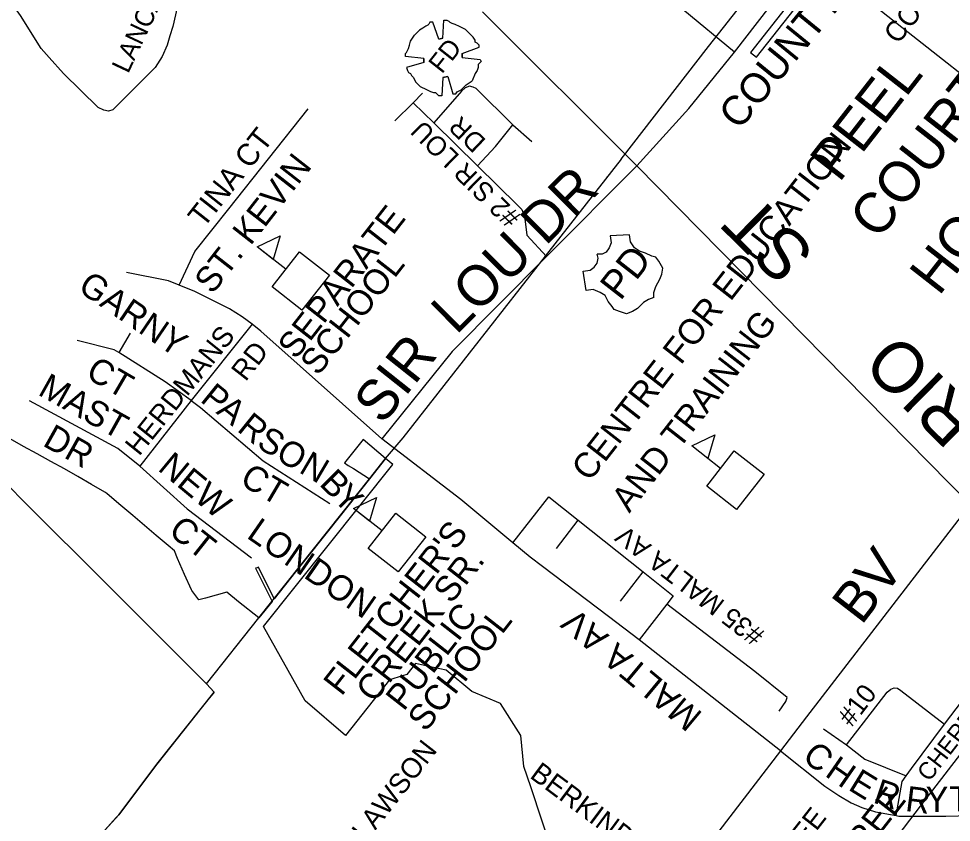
# Model space of a CAD drawing. Extents: x 586326 to 623965, y 4819854 to 4857850.
# Drawn here: x 601997 to 602920, y 4834438 to 4835234 of the extents above; entities that cross this region are included whole.
import ezdxf

# ---------------------------------------------------------------- set-up
doc = ezdxf.new("R2010")
doc.units = 0
for name, color, linetype in [('Fire Syms', 7, 'Continuous'), ('Lots_Concessions', 7, 'Continuous'), ('Major Rds and Hwys', 7, 'Continuous'), ('Major Rds Lbls', 7, 'Continuous'), ('Minor Rd Lbls', 7, 'Continuous'), ('Minor Rds', 7, 'Continuous'), ('Park Lbls', 7, 'Continuous'), ('Park Outlines', 7, 'Continuous'), ('Police Stations', 7, 'Continuous'), ('Private Rd Lbls', 7, 'Continuous'), ('Private Rds', 7, 'Continuous'), ('Proposed Secondary Rds', 7, 'Continuous'), ('Pts of Interest', 7, 'Continuous'), ('School Syms_Lbls', 7, 'Continuous'), ('Secondary Rds Lbls', 7, 'Continuous')]:
    doc.layers.add(name, color=color, linetype=linetype)

msp = doc.modelspace()

# ---------------------------------------------------------------- linework, layer by layer
at = {"layer": 'Fire Syms'}
for points in [[(602416.61, 4835214.19), (602412.61, 4835213.19), (602406.61, 4835230.19), (602403.61, 4835230.19), (602402.61, 4835228.19), (602401.61, 4835227.19), (602399.61, 4835226.19), (602396.61, 4835224.19), (602393.61, 4835222.19), (602388.61, 4835217.19), (602388.61, 4835217.19)], [(602412.61, 4835213.19), (602416.61, 4835214.19), (602417.61, 4835232.19), (602420.61, 4835232.19), (602422.61, 4835231.19), (602423.61, 4835230.19), (602425.61, 4835229.19), (602428.61, 4835228.19), (602432.61, 4835226.19), (602438.61, 4835223.19), (602438.61, 4835223.19)], [(602435.61, 4835195.19), (602435.61, 4835199.19), (602452.61, 4835205.19), (602452.61, 4835207.19), (602450.61, 4835209.19), (602448.61, 4835210.19), (602448.61, 4835212.19), (602446.61, 4835215.19), (602443.61, 4835218.19), (602438.61, 4835223.19), (602438.61, 4835223.19)], [(602397.61, 4835190.19), (602397.61, 4835194.19), (602379.61, 4835196.19), (602379.61, 4835199.19), (602380.61, 4835200.19), (602381.61, 4835202.19), (602382.61, 4835204.19), (602383.61, 4835207.19), (602384.61, 4835211.19), (602388.61, 4835217.19), (602388.61, 4835217.19)], [(602397.61, 4835194.19), (602397.61, 4835190.19), (602380.61, 4835185.19), (602381.61, 4835182.19), (602382.61, 4835180.19), (602384.61, 4835179.19), (602385.61, 4835177.19), (602387.61, 4835175.19), (602389.61, 4835171.19), (602394.61, 4835166.19), (602394.61, 4835166.19)], [(602435.61, 4835199.19), (602435.61, 4835195.19), (602453.61, 4835193.19), (602454.61, 4835191.19), (602452.61, 4835189.19), (602451.61, 4835188.19), (602451.61, 4835185.19), (602450.61, 4835182.19), (602448.61, 4835179.19), (602445.61, 4835172.19), (602445.61, 4835172.19)], [(602421.61, 4835176.19), (602416.61, 4835175.19), (602415.61, 4835157.19), (602412.61, 4835157.19), (602411.61, 4835158.19), (602409.61, 4835160.19), (602407.61, 4835160.19), (602404.61, 4835161.19), (602400.61, 4835163.19), (602394.61, 4835166.19), (602394.61, 4835166.19)], [(602416.61, 4835175.19), (602421.61, 4835176.19), (602426.61, 4835159.19), (602429.61, 4835159.19), (602430.61, 4835161.19), (602432.61, 4835162.19), (602434.61, 4835163.19), (602436.61, 4835165.19), (602439.61, 4835168.19), (602445.61, 4835172.19), (602445.61, 4835172.19)]]:
    msp.add_lwpolyline(points, dxfattribs=at)
at = {"layer": 'Lots_Concessions'}
for p, q in [((602679.69, 4835205.94), (602871.98, 4835450.62)), ((602593.27, 4835094.42), (602679.69, 4835205.94)), ((602377.21, 4834818.86), (602593.52, 4835094.5)), ((602578.71, 4835075.63), (602581.55, 4835079.26)), ((602359.94, 4834798.25), (602377.21, 4834818.86)), ((602343.96, 4834778.19), (602359.94, 4834798.25)), ((602234.36, 4834640.57), (602343.96, 4834778.19)), ((602182.46, 4834575.42), (602234.36, 4834640.57)), ((603035.38, 4834644.47), (602889.08, 4834454.28)), ((602190, 4834567.14), (602182.46, 4834575.42)), ((602133.43, 4834496.01), (602190, 4834567.14)), ((602095.68, 4834445.69), (602133.43, 4834496.01)), ((602889.08, 4834454.28), (602861.76, 4834418.44)), ((602078.9, 4834427.32), (602095.68, 4834445.69))]:
    msp.add_line(p, q, dxfattribs=at)
at = {"layer": 'Major Rds and Hwys'}
for points in [[(602608.53, 4835087.92), (602456, 4835240.31)], [(602938.77, 4834752.66), (602608.53, 4835087.92)]]:
    msp.add_lwpolyline(points, dxfattribs=at)
at = {"layer": 'Minor Rds'}
for points in [[(602274.81, 4835418.04), (602246.53, 4835384.21), (602207.48, 4835338.98), (602183.86, 4835313.49), (602177.93, 4835304.88), (602172, 4835296.27), (602162.7, 4835277.59), (602155.1, 4835252.28), (602149.15, 4835225.68), (602146.42, 4835216.43), (602143.69, 4835207.18), (602138.8, 4835196.17), (602131.82, 4835185.2), (602094.23, 4835147.52), (602089.91, 4835143.37), (602085.61, 4835141.99), (602080.91, 4835142.86), (602075.37, 4835145.69), (602040.96, 4835179.4), (602026.79, 4835195.04), (602018.93, 4835203.98), (601998.38, 4835236.61), (601990.65, 4835247.38)], [(602705.33, 4835200.4), (602654.15, 4835242.77)], [(602155.66, 4834969.84), (602170.86, 4835003.1), (602204.54, 4835045.39), (602283.21, 4835144.46)], [(602106.95, 4834922.51), (602095.67, 4834903.18)], [(602227.79, 4834931.41), (602167.29, 4834855.59)], [(602095.67, 4834903.18), (602091.19, 4834906), (602054.46, 4834915.03)], [(602167.29, 4834855.59), (602141.77, 4834874.1), (602095.67, 4834903.18)], [(602116.69, 4834790.82), (602094.71, 4834808.29), (602007.2, 4834855.35)], [(602167.29, 4834855.59), (602116.69, 4834790.82)], [(602167.29, 4834855.59), (602176.58, 4834848.8), (602238.8, 4834796.07), (602304.85, 4834753.91)], [(602116.69, 4834790.82), (602163.52, 4834748.44), (602227.14, 4834699.93)], [(602750.84, 4834509.17), (602794.98, 4834474.01), (602808.53, 4834464.83), (602820.78, 4834457.56), (602831.52, 4834452.98), (602845.09, 4834448.68), (602865.58, 4834444.97)], [(602865.58, 4834444.97), (602868.21, 4834444.39), (602914.68, 4834444.57), (602951.53, 4834445.44), (602983.83, 4834441.3), (603001.82, 4834434.35), (603031.04, 4834418.78)]]:
    msp.add_lwpolyline(points, dxfattribs=at)
at = {"layer": 'Park Outlines'}
for points in [[(602920.7, 4835377.01), (602910.85, 4835375.33), (602901.11, 4835373.08), (602891.53, 4835370.25), (602882.12, 4835366.87), (602872.94, 4835362.94), (602864, 4835358.48), (602855.33, 4835353.5), (602846.98, 4835348.02), (602838.96, 4835342.06), (602831.3, 4835335.64), (602824.04, 4835328.77), (602817.19, 4835321.5), (602810.78, 4835313.83), (602721.32, 4835200.19), (602727.31, 4835195.52), (602796.71, 4835283.72), (603045.91, 4835087.67)], [(602519.71, 4834425.51), (602515.03, 4834439.45), (602503.66, 4834473.34), (602496.88, 4834493.53), (602493.83, 4834524.16), (602473.79, 4834555.96), (602445.27, 4834567.79), (602419.86, 4834588.96), (602407.29, 4834591.47), (602389.52, 4834595.46), (602380.8, 4834584.5), (602363.85, 4834579.3), (602320.12, 4834524.4), (602280.19, 4834558.43), (602239.17, 4834631.95), (602367, 4834792.44), (602359.94, 4834798.25), (602343.96, 4834778.19), (602314.93, 4834741.74), (602314.91, 4834741.71), (602282.47, 4834700.98), (602270.63, 4834686.12), (602249.5, 4834659.58), (602233.98, 4834690.86), (602232.63, 4834690.2), (602231.23, 4834689.67), (602247.43, 4834656.99), (602234.36, 4834640.57), (602214.28, 4834656.62), (602202.56, 4834665.98), (602181.51, 4834660.29), (602175.01, 4834658.53), (602167.94, 4834667.78), (602167.58, 4834668.24), (602160.91, 4834683.56), (602153.99, 4834699.46), (602150.72, 4834706.97), (602144.56, 4834712.19), (602132.89, 4834722.09), (602121.22, 4834731.99), (602109.55, 4834741.89), (602095.81, 4834753.54), (602083.79, 4834763.73), (602081.85, 4834764.89), (602068.58, 4834772.76), (602055.3, 4834780.63), (602041.85, 4834788.03), (602028.41, 4834795.44), (602014.96, 4834802.84), (602001.51, 4834810.24), (601988.06, 4834817.64)], [(601967.75, 4834789.63), (602020.65, 4834736.83), (602066.59, 4834691.01), (602128.08, 4834629.66), (602182.46, 4834575.42), (602190, 4834567.14), (602183.89, 4834559.46), (602175.96, 4834549.49), (602165.98, 4834536.94), (602133.43, 4834496.01), (602095.68, 4834445.69), (602093.26, 4834443.04), (602078.9, 4834427.32)]]:
    msp.add_lwpolyline(points, dxfattribs=at)
msp.add_lwpolyline([(602328.57, 4834805.63), (602319.29, 4834793.9), (602322.94, 4834791.57), (602328.02, 4834788.34), (602343.96, 4834778.19), (602359.94, 4834798.25), (602359.71, 4834798.44), (602337.67, 4834817.14), (602328.57, 4834805.63)], close=True, dxfattribs=at)
at = {"layer": 'Police Stations'}
for points in [[(602625.38, 4834957.64), (602625.38, 4834962.64), (602627.38, 4834968.64), (602631.38, 4834975.64), (602633.38, 4834980.64), (602634.38, 4834986.64), (602630.38, 4834993.64), (602627.38, 4834997.64), (602623.38, 4834998.64), (602617.38, 4835001.64), (602611.38, 4835003.64), (602606.38, 4835006.64), (602602.38, 4835012.64), (602601.38, 4835019.64), (602582.38, 4835018.64), (602583.38, 4835011.64), (602581.38, 4835006.64), (602578.38, 4835002.64), (602574.38, 4835000.64), (602569.38, 4835000.64)], [(602625.38, 4834957.64), (602620.38, 4834955.64), (602615.38, 4834952.64), (602609.38, 4834946.64), (602604.38, 4834943.64), (602598.38, 4834941.64), (602591.38, 4834943.64), (602586.38, 4834945.64), (602584.38, 4834948.64), (602580.38, 4834953.64), (602577.38, 4834959.64), (602572.38, 4834962.64), (602565.38, 4834965.64), (602558.38, 4834964.64), (602555.38, 4834983.64), (602562.38, 4834984.64), (602566.38, 4834987.64), (602569.38, 4834991.64), (602570.38, 4834996.64), (602569.38, 4835000.64)]]:
    msp.add_lwpolyline(points, dxfattribs=at)
at = {"layer": 'Private Rds'}
for points in [[(602486, 4835128.41), (602449.68, 4835164.29), (602446.74, 4835165.8), (602442.91, 4835166.73), (602438.64, 4835165.13), (602435.13, 4835161.94), (602407.6, 4835130.36)], [(602387.33, 4835150.35), (602396.46, 4835159.69)], [(602369.03, 4835132.48), (602387.33, 4835150.35)], [(602387.33, 4835150.35), (602407.6, 4835130.36)], [(602407.6, 4835130.36), (602450.76, 4835088.04)], [(602450.76, 4835088.04), (602468.86, 4835107.08), (602486, 4835128.41)], [(602486, 4835128.41), (602504.82, 4835112.07)], [(602450.76, 4835088.04), (602490.38, 4835049.15), (602494.82, 4835044.79), (602497.41, 4835038.28), (602499.64, 4835019.41), (602519.3, 4834998.09)], [(602485.81, 4834714.94), (602521.43, 4834760.32)], [(602521.43, 4834760.32), (602550.48, 4834737.16)], [(602529.13, 4834709.31), (602550.48, 4834737.16)], [(602550.48, 4834737.16), (602614.81, 4834686.04)], [(602592.41, 4834657.09), (602614.81, 4834686.04)], [(602614.81, 4834686.04), (602644.72, 4834662.53), (602638.22, 4834654.24)], [(602638.22, 4834654.24), (602611.09, 4834618.97)], [(602749.53, 4834548.23), (602756.3, 4834557.72), (602757.63, 4834561.7), (602725.43, 4834587.59), (602638.22, 4834654.24)], [(602816.38, 4834514.97), (602856.68, 4834567.03), (602860.17, 4834570.03), (602863.56, 4834571.45), (602866.64, 4834571.01), (602870.18, 4834568.89), (602913.33, 4834535.58)], [(602913.33, 4834535.58), (602931.26, 4834558.81)], [(602875.26, 4834484.36), (602880.5, 4834491.74), (602913.33, 4834535.58)], [(602793.64, 4834530.77), (602816.38, 4834514.97)], [(602816.38, 4834514.97), (602834.59, 4834500.74), (602875.26, 4834484.36)], [(602865.58, 4834444.97), (602871.4, 4834478.63), (602875.26, 4834484.36)]]:
    msp.add_lwpolyline(points, dxfattribs=at)
at = {"layer": 'Proposed Secondary Rds'}
for points in [[(602705.33, 4835200.4), (602798.65, 4835320.98), (602822.82, 4835347.86), (602848.37, 4835367.56), (602859.75, 4835371.93), (602875.57, 4835379.46)], [(602608.53, 4835087.92), (602660.16, 4835144.52), (602705.33, 4835200.4)], [(602608.53, 4835087.92), (602519.3, 4834998.09)], [(602519.3, 4834998.09), (602425.96, 4834904.12), (602356.17, 4834817.67)], [(602155.66, 4834969.84), (602144.99, 4834974.05), (602103.24, 4834982.33)], [(602227.79, 4834931.41), (602218.03, 4834938.4), (602211.66, 4834942.43), (602205.33, 4834946.51), (602171, 4834963.49), (602155.66, 4834969.84)], [(602356.17, 4834817.67), (602236.27, 4834924.39), (602227.79, 4834931.41)], [(602485.81, 4834714.94), (602434.24, 4834757.91), (602356.17, 4834817.67)], [(602938.77, 4834752.66), (602776.64, 4834542.6), (602750.84, 4834509.17)], [(602515.32, 4834691.31), (602503.03, 4834700.59), (602485.81, 4834714.94)], [(602580.68, 4834641.94), (602515.32, 4834691.31)], [(602611.09, 4834618.97), (602580.68, 4834641.94)], [(602750.84, 4834509.17), (602611.09, 4834618.97)], [(602750.84, 4834509.17), (602639.57, 4834364.25)]]:
    msp.add_lwpolyline(points, dxfattribs=at)
at = {"layer": 'School Syms_Lbls'}
for p, q in [((602261.09, 4834985.54), (602232.68, 4835007.73)), ((602691.45, 4834788.55), (602663.04, 4834810.74)), ((602356.37, 4834726.65), (602327.96, 4834748.85))]:
    msp.add_line(p, q, dxfattribs=at)
for points in [[(602232.68, 4835007.73), (602255.46, 4835018.77), (602248.54, 4834995.27)], [(602247.46, 4834968.09), (602274.72, 4835002.99), (602304.33, 4834979.86), (602277.06, 4834944.96)], [(602663.04, 4834810.74), (602685.82, 4834821.77), (602678.9, 4834798.27)], [(602677.82, 4834771.1), (602705.08, 4834805.99), (602734.69, 4834782.86), (602707.42, 4834747.97)], [(602327.96, 4834748.85), (602350.74, 4834759.88), (602343.82, 4834736.38)], [(602342.74, 4834709.21), (602370, 4834744.1), (602399.61, 4834720.97), (602372.34, 4834686.07)]]:
    msp.add_lwpolyline(points, close=True, dxfattribs=at)

# ---------------------------------------------------------------- texts
at = {"layer": 'Fire Syms'}
msp.add_text('FD', height=18.738, rotation=51.66545, dxfattribs=at).set_placement((602415.61, 4835178.19))
at = {"layer": 'Major Rds Lbls'}
msp.add_text('HURONTARIO      ST', height=49.998, rotation=135.42437, dxfattribs=at).set_placement((603186.32, 4834609.13))
at = {"layer": 'Minor Rd Lbls'}
for s, height, rotation, p in [('LANCASHIRE', 18.783, 64.82761, (602104.99, 4835178.47)), ('TINA CT', 21.72, 51.76619, (602179.68, 4835025.55)), ('GARNY', 25.002, 325.70441, (602054.04, 4834964.71)), ('HERDMANS', 19.998, 51.25296, (602115.92, 4834799.95)), ('RD', 19.998, 52.00002, (602221.29, 4834873.73)), ('CT', 25.002, 329.74358, (602061.73, 4834879.12)), ('MAST', 25.002, 330.75119, (602014.57, 4834861.91)), ('P', 25, 321.03327, (602175.36, 4834855.32)), ('A', 25, 321.03327, (602191.23, 4834843.62)), ('R', 25, 321.03327, (602211.88, 4834826.18)), ('DR', 25.002, 330.75119, (602019.3, 4834811.53)), ('S', 25, 329.45245, (602231.1, 4834810.08)), ('O', 25, 329.45245, (602249.77, 4834798.27)), ('NEW', 25.002, 320.31698, (602133.38, 4834787.33)), ('N', 25, 329.45245, (602273.06, 4834785.18)), ('CT', 25.002, 329.45245, (602214.35, 4834773.49)), ('B', 25, 315.00002, (602293.43, 4834772.49)), ('Y', 25, 315.00002, (602306.59, 4834758.27)), ('CT', 25.002, 321.61801, (602143.71, 4834724.23)), ('LONDON', 25.002, 325.19313, (602221.23, 4834720.49)), ('C', 25, 319.86453, (602771.3, 4834501.45)), ('BERKINDALE', 20, 323.32158, (602501.7, 4834483.07)), ('H', 25, 325.20123, (602793.86, 4834484.84)), ('E', 25, 328.39252, (602816.91, 4834471.16)), ('R', 25, 341.56507, (602841.57, 4834458.15)), ('R', 25, 352.76429, (602873.76, 4834449.64)), ('Y', 25, 0.00002, (602894.72, 4834448.49)), ('T', 25, 0.00002, (602918.01, 4834449.09))]:
    msp.add_text(s, height=height, rotation=rotation, dxfattribs=at).set_placement(p)
at = {"layer": 'Park Lbls'}
for s, p in [('COUNTY COURT', (602867.39, 4835207.46)), ('RAY LAWSON', (602302.17, 4834369.06)), ('CHERRYTREE', (602683.96, 4834297.8))]:
    msp.add_text(s, height=19.992, rotation=52.00002, dxfattribs=at).set_placement(p)
at = {"layer": 'Police Stations'}
msp.add_text('PD', height=28.11, rotation=52.00002, dxfattribs=at).set_placement((602592.38, 4834953.64))
at = {"layer": 'Private Rd Lbls'}
for s, height, rotation, p in [('DR', 19, 136.39411, (602460.41, 4835113.13)), ('#2 SIR LOU', 19, 135.63262, (602494.61, 4835038.46)), ('#35 MALTA AV ', 19, 142.53111, (602736.16, 4834626.52)), ('CHERRYTREE DR', 17, 52.21545, (602898.2, 4834477.7)), ('#10', 19, 52.7007, (602821.46, 4834531.85))]:
    msp.add_text(s, height=height, rotation=rotation, dxfattribs=at).set_placement(p)
at = {"layer": 'Pts of Interest'}
for s, p in [('PEEL', (602808.99, 4835070.55)), ('COURT', (602848.01, 4835013.5)), ('HOUSE', (602907.72, 4834958.26))]:
    msp.add_text(s, height=39.984, rotation=52.00002, dxfattribs=at).set_placement(p)
at = {"layer": 'School Syms_Lbls'}
for s, p in [('CENTRE FOR EDUCATION', (602561.83, 4834774.45)), ('ST. KEVIN', (602188.4, 4834959.94)), ('SEPARATE', (602271.02, 4834895.4)), ('SCHOOL', (602293.11, 4834879.2)), ('AND TRAINING', (602601.23, 4834743.67)), ("FLETCHER'S", (602316.24, 4834562.35)), ('CREEK SR.', (602348.34, 4834555.56)), ('PUBLIC', (602377.85, 4834547.46)), ('SCHOOL', (602399.58, 4834526.77)), ('CHERRYTREE', (602734.42, 4834278.85))]:
    msp.add_text(s, height=25, rotation=52.00002, dxfattribs=at).set_placement(p)
at = {"layer": 'Secondary Rds Lbls'}
for s, height, rotation, p in [('COUNTY', 29.161, 50.77392, (602710.12, 4835122.42)), ('LOU DR', 40.002, 44.8819, (602429.79, 4834920.03)), ('SIR ', 40.002, 51.58367, (602356.97, 4834830.61)), ('BV', 40.002, 52.32808, (602830.99, 4834632.42)), ('MALTA AV', 25.002, 140.20684, (602674.85, 4834545.84))]:
    msp.add_text(s, height=height, rotation=rotation, dxfattribs=at).set_placement(p)

doc.saveas('drawing.dxf')
